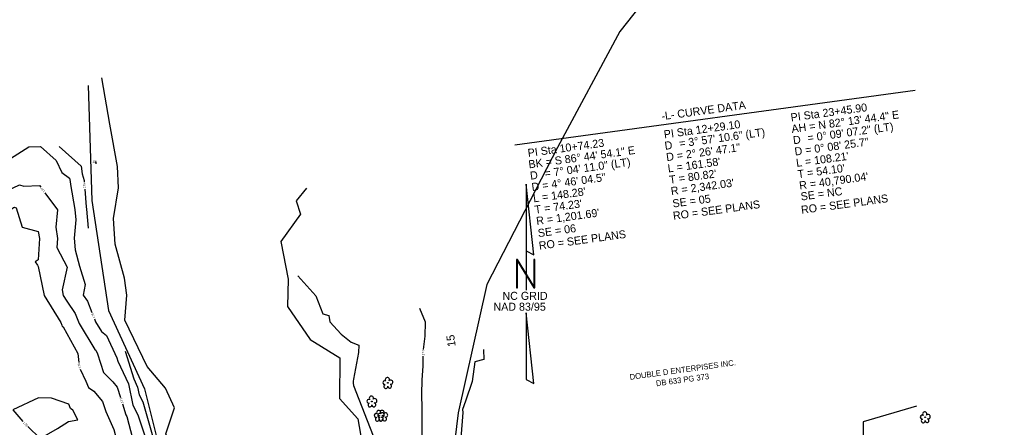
# Model space of a CAD drawing. Extents: x 2086416 to 2115205, y 575507 to 632762.
# Drawn here: x 2111202 to 2112066, y 581885 to 582241 of the extents above; entities that cross this region are included whole.
import ezdxf

# ---------------------------------------------------------------- set-up
doc = ezdxf.new("R2010")
doc.units = 0
for name, color, linetype in [('CTL North Arrow NAD 83 95 CELL', 7, 'Continuous'), ('DTM Contours Major', 7, 'Continuous'), ('DTM Contours Major Text', 7, 'Continuous'), ('DTM Contours Minor', 7, 'Continuous'), ('DTM Contours Minor Text', 7, 'Continuous'), ('Exist Hydro Stream or Body of Water', 7, 'Continuous'), ('Exist Hydrographic Stream Bed', 7, 'Continuous'), ('Exist Property Deed Book Text', 7, 'Continuous'), ('Exist Property Owner Text', 7, 'Continuous'), ('Exist Vegetation Tree CELL', 7, 'Continuous'), ('Exist Vegetation Woods Line', 7, 'Continuous'), ('Prop Horizontal Alignment Curve and Spiral Data', 7, 'Continuous'), ('Prop Horizontal Alignment Tick Label', 7, 'Continuous')]:
    doc.layers.add(name, color=color, linetype=linetype)

# ---------------------------------------------------------------- blocks, each defined once
blk = doc.blocks.new('EXIST VEGETATION TREE')
at = {"layer": 'Exist Vegetation Tree CELL'}
blk.add_line((0, 0), (0, 0), dxfattribs=at)
blk.add_circle((0, 0), 0.00652, dxfattribs=at)
for centre, radius, start, end in [((-0.052, 0.003), 0.0345, 62.6636, 279.3457), ((-0.008, 0.057), 0.0371, 330.1651, 219.7134), ((0.051, 0.012), 0.038, 257.1011, 134.1999), ((-0.034, -0.062), 0.0338, 111.5671, 6.231), ((0.033, -0.058), 0.034, 181.2822, 74.56)]:
    blk.add_arc(centre, radius, start, end, dxfattribs=at)

msp = doc.modelspace()

# ---------------------------------------------------------------- linework, layer by layer
at = {"layer": 'CTL North Arrow NAD 83 95 CELL'}
for points in [[(2111645.14, 582097.58), (2111645.14, 582039.25), (2111652.01, 582035.82)], [(2111636.91, 582007.03), (2111637.6, 582007.03), (2111637.6, 582030.35), (2111652.01, 582007.03), (2111652.7, 582007.03), (2111652.7, 582031.72), (2111652.01, 582031.72), (2111652.01, 582008.39), (2111637.6, 582031.72), (2111636.91, 582031.72)], [(2111645.14, 581926.74), (2111652.01, 581923.33), (2111645.14, 581985.07)]]:
    msp.add_lwpolyline(points, close=True, dxfattribs=at)
msp.add_lwpolyline([(2111645.14, 582039.25), (2111645.14, 582004.95)], dxfattribs=at)
at = {"layer": 'DTM Contours Major'}
for points in [[(2111236.76, 582130.74), (2111256.03, 582113.52), (2111257.03, 582106.65), (2111258.6, 582100.74), (2111258.71, 582099.35)], [(2111259.16, 582093.37), (2111260.35, 582077.78), (2111260.7, 582075.74), (2111262.22, 582059.22)], [(2111294.42, 581951.65), (2111302.04, 581927.39), (2111305.43, 581920.13), (2111306.86, 581913.39), (2111309.95, 581907.16), (2111317.63, 581880.63), (2111322.13, 581864.47), (2111321.07, 581856.22)]]:
    msp.add_lwpolyline(points, dxfattribs=at)
at = {"layer": 'DTM Contours Minor'}
for points in [[(2111184.94, 582113.72), (2111190.96, 582118.16), (2111210.31, 582130.31), (2111220.37, 582130.47), (2111234.05, 582118.25), (2111239.29, 582107.9), (2111245.79, 582102.88), (2111246.53, 582100.09), (2111246.74, 582097.34), (2111250.48, 582075.43), (2111251.31, 582066.47), (2111249.91, 582050.32), (2111250.72, 582040.15), (2111254.71, 582026.01), (2111259.69, 582009.86), (2111257.94, 582000.68), (2111261.58, 581995.3), (2111265.53, 581985.31)], [(2111268.04, 582117.52), (2111268.79, 582116.86), (2111269.01, 582115.33)], [(2111079.28, 581988.84), (2111085.02, 582001.09), (2111087.15, 582004.29), (2111091.24, 582020.1), (2111091.37, 582020.68), (2111103.17, 582048.31), (2111104.41, 582052.87), (2111108.59, 582060.11), (2111120.49, 582058.59), (2111133.68, 582061.39), (2111143.79, 582067.32), (2111149.27, 582070.83), (2111152.6, 582072.15), (2111156.72, 582075.03), (2111162.21, 582078.87), (2111171.09, 582081.79), (2111186.73, 582089.64), (2111202.23, 582097), (2111205.94, 582095.84), (2111219.65, 582096.6), (2111220.8, 582095.04)], [(2111224.35, 582090.21), (2111235.34, 582075.21), (2111233.82, 582059.94), (2111235.33, 582050.16), (2111234.85, 582042.13), (2111243.78, 582025.11), (2111239.34, 582005.31), (2111240.37, 582000.34), (2111243.43, 581995.39), (2111250.77, 581984.55), (2111254.25, 581975.74), (2111268.15, 581952.96), (2111268.78, 581952.46), (2111270.23, 581949.28), (2111275.71, 581932.99), (2111283.72, 581924.84), (2111287.68, 581920.08), (2111290.48, 581911.16)], [(2111168.22, 582053.56), (2111169.41, 582054.16), (2111178.63, 582055.13), (2111191.01, 582072.47), (2111196.88, 582077.13), (2111197.38, 582077.38), (2111197.66, 582077.51), (2111199.32, 582076.99), (2111204.59, 582059.96), (2111218.59, 582056.15), (2111219.52, 582050.21), (2111218.38, 582031.36), (2111215.82, 582029.69), (2111217.74, 582026.84), (2111218.34, 582025.72), (2111223.63, 582000.26), (2111238.16, 581976.74), (2111239.14, 581974.26), (2111239.38, 581973.2), (2111240.43, 581972.88), (2111253.17, 581949.52), (2111254.08, 581941.69)], [(2111445.49, 582017.55), (2111461.23, 582000.08), (2111467.35, 581984.28), (2111472.77, 581982.89), (2111473.43, 581977.35), (2111483.32, 581966.53), (2111492.15, 581959.39), (2111498.82, 581956.92), (2111498.73, 581950.3), (2111494.14, 581927.18), (2111493.97, 581925.27), (2111493.95, 581923.58), (2111494.25, 581921.56), (2111520.77, 581853.63), (2111525.86, 581856.27), (2111525.9, 581855.52)], [(2111555.39, 581953.11), (2111557.03, 581964.76), (2111557.27, 581976.9), (2111552.15, 581988.76)], [(2111267.74, 581979.73), (2111268.68, 581977.35), (2111273.87, 581968.84), (2111278.26, 581965.37), (2111287.18, 581945.83), (2111288.13, 581942.79), (2111297.45, 581922.87), (2111301.36, 581904.36), (2111305.53, 581895.97), (2111311.8, 581877.57), (2111312.33, 581875.57), (2111312.59, 581874.51), (2111311.38, 581850.65), (2111314.56, 581814.31), (2111311.18, 581806.9), (2111312.39, 581799.22), (2111309.24, 581791.82)], [(2111608, 581952.88), (2111608.27, 581944.13), (2111600.33, 581942.36), (2111598.01, 581924.92), (2111592.16, 581907.71), (2111589.71, 581900.42), (2111589.76, 581898.02), (2111588.05, 581875.59), (2111589.38, 581872.68), (2111592.31, 581865.53), (2111601.58, 581850.31), (2111599.5, 581843.31), (2111603.29, 581825.19), (2111603.3, 581811.34), (2111603.07, 581800.25), (2111592.15, 581795.07), (2111575.25, 581779.23)], [(2111526.82, 581849.8), (2111534.93, 581841.74), (2111534.78, 581828.33), (2111533.09, 581806.08), (2111542.23, 581815.68), (2111551.05, 581816.86), (2111551.14, 581825.76), (2111551.32, 581841.92), (2111551.15, 581850.91), (2111551.49, 581866.87), (2111554.23, 581876.21), (2111554.28, 581889.21), (2111554.4, 581901.08), (2111554.13, 581914.16), (2111554.24, 581926.09), (2111555.12, 581938.87), (2111555.14, 581947.12)], [(2111255.12, 581935.83), (2111260.16, 581925.24), (2111262.37, 581919.63), (2111267.2, 581916.59), (2111274.77, 581907.52), (2111277.54, 581898.66), (2111284.66, 581883.15), (2111286.66, 581875.21), (2111292.46, 581863.42), (2111294.84, 581853.39), (2111294.68, 581850.26), (2111295.1, 581845.49), (2111282.89, 581818.74), (2111287.27, 581791.01), (2111286.2, 581788.48), (2111283.99, 581785.23), (2111278.31, 581772.53), (2111267.27, 581759.11), (2111263.91, 581759.38)], [(2111246.81, 581901.29), (2111245.27, 581905.18), (2111230.04, 581910.54), (2111218.84, 581910.81), (2111196.15, 581900.2), (2111205.17, 581890.04)], [(2111292.27, 581905.43), (2111295.25, 581895.93), (2111295.93, 581894.45), (2111301, 581875.36), (2111303.71, 581863.95), (2111303.03, 581850.45), (2111304.83, 581829.9), (2111297.03, 581812.82), (2111299.83, 581795.12), (2111295.74, 581785.49), (2111287.34, 581773.08), (2111286.2, 581770.54), (2111282.44, 581765.97), (2111288.39, 581768.49), (2111303.45, 581768.49), (2111324.76, 581746.78)], [(2111209.35, 581885.74), (2111220.29, 581875.21), (2111235.29, 581883.96), (2111244.87, 581890.06), (2111253.08, 581891.47), (2111248.89, 581899.98), (2111246.81, 581901.29)], [(2111986.57, 581903.53), (2111939.89, 581889.69), (2111940.22, 581859.65), (2111950.16, 581856.54), (2111948.11, 581845.47), (2111951.21, 581831.21), (2111961.67, 581808.41), (2111961.19, 581805.94), (2111962.39, 581807.77), (2111962.43, 581807.8), (2111962.19, 581798.43), (2111965.32, 581789.35), (2111965.47, 581786.59), (2111973.88, 581778.03), (2111977.11, 581774.63), (2111980.39, 581770.88), (2111987.46, 581769.35), (2111990.76, 581766.29)]]:
    msp.add_lwpolyline(points, dxfattribs=at)
at = {"layer": 'Exist Hydro Stream or Body of Water'}
for points in [[(2111463, 581737.48), (2111415.11, 581766.53), (2111397.64, 581820.96), (2111352.3, 581841.23), (2111333.83, 581869.49), (2111330, 581879.12), (2111337.82, 581902), (2111329.78, 581919.05), (2111313.88, 581938.09), (2111294.11, 581978.61), (2111295.93, 582000.43), (2111293.88, 582015.55), (2111285.78, 582045.07), (2111284.37, 582067.54), (2111288.67, 582094.58), (2111287.89, 582112.99), (2111281.07, 582150.07), (2111274.06, 582190.6)], [(2111453.09, 582094.1), (2111443.96, 582082.97), (2111447.94, 582071.29), (2111430.65, 582047.36), (2111437.21, 582014.64), (2111436.6, 581990.7), (2111456.37, 581961.91), (2111482.37, 581945.66), (2111482.01, 581910.08), (2111498.18, 581892.27), (2111507.18, 581840.49), (2111478.63, 581743.8)]]:
    msp.add_lwpolyline(points, dxfattribs=at)
at = {"layer": 'Exist Hydrographic Stream Bed'}
msp.add_lwpolyline([(2112129.65, 582477.71), (2111835.9, 582368.96), (2111727.15, 582231.15), (2111672.65, 582129.59), (2111610.9, 582009.96), (2111585.65, 581897.53), (2111574.65, 581806.9), (2111574.65, 581727.08), (2111582.9, 581679.52), (2111589.15, 581643.7), (2111621.9, 581589.33), (2111665.4, 581516.77), (2111701.65, 581379.01), (2111737.9, 581248.45), (2111785.15, 581103.39)], dxfattribs=at)
at = {"layer": 'Exist Vegetation Woods Line'}
msp.add_lwpolyline([(2111262.29, 582184.02), (2111265.31, 582083.43), (2111279.98, 581987.09), (2111311.55, 581918.74), (2111324.25, 581867.33), (2111346.25, 581833.12), (2111371.51, 581803.94), (2111391.8, 581769.41), (2111452.1, 581736.22)], dxfattribs=at)
at = {"layer": 'Prop Horizontal Alignment Curve and Spiral Data'}
msp.add_line((2111635.31, 582132.04), (2111985.49, 582179.82), dxfattribs=at)

# ---------------------------------------------------------------- block references
at = {"layer": 'Exist Vegetation Tree CELL', "xscale": 50, "yscale": 50}
for p in [(2111524.21, 581923.8), (2111510.32, 581907.53), (2111516.74, 581895.07), (2111519.73, 581895.1), (2111994.25, 581893.73)]:
    msp.add_blockref('EXIST VEGETATION TREE', p, dxfattribs=at)

# ---------------------------------------------------------------- texts
at = {"layer": 'CTL North Arrow NAD 83 95 CELL'}
for s, p in [('NC GRID', (2111624.52, 581996.46)), ('NAD 83/95', (2111616.63, 581986.96))]:
    msp.add_text(s, height=7, dxfattribs=at).set_placement(p)
at = {"layer": 'DTM Contours Major Text'}
msp.add_text('175', height=2, rotation=94.36751, dxfattribs=at).set_placement((2111260.11, 582094.17))
at = {"layer": 'DTM Contours Minor Text'}
msp.add_text('174', height=2, dxfattribs=at).set_placement((2111265.77, 582116.52))
for s, rotation, p in [('177', 126.25742, (2111224.72, 582091.38)), ('176', 111.56076, (2111268.4, 581980.77)), ('174', 87.6409, (2111556.05, 581947.81)), ('178', 100.01511, (2111255.81, 581936.64)), ('177', 107.38897, (2111293.01, 581906.42)), ('179', 314.19176, (2111204.89, 581888.75))]:
    msp.add_text(s, height=2, rotation=rotation, dxfattribs=at).set_placement(p)
at = {"layer": 'Exist Property Deed Book Text'}
msp.add_text('DB 633 PG 373', height=5, rotation=7.88306, dxfattribs=at).set_placement((2111759.15, 581920.8))
at = {"layer": 'Exist Property Owner Text'}
msp.add_text('DOUBLE D ENTERPISES INC.', height=5, rotation=7.88306, dxfattribs=at).set_placement((2111736.13, 581926.42))
at = {"layer": 'Prop Horizontal Alignment Curve and Spiral Data'}
for s, p in [('-L- CURVE DATA', (2111764, 582153.61)), ('PI Sta 23+45.90', (2111877.09, 582152.46)), ('AH = N 82%%d 13\' 44.4" E', (2111877.78, 582142.46)), ('PI Sta 12+29.10', (2111766.17, 582137.69)), ('= 3%%d 57\' 10.6" (LT)', (2111779.54, 582129.73)), ('= 0%%d 09\' 07.2" (LT)', (2111891.82, 582134.58)), ('D', (2111879.13, 582132.55)), ('D = 0%%d 08\' 25.7"', (2111880.48, 582122.65)), ('PI Sta 10+74.23', (2111647.1, 582121.45)), ('BK = S 86%%d 44\' 54.1" E', (2111647.78, 582111.45)), ('D', (2111766.85, 582127.7)), ('D = 2%%d 26\' 47.1"', (2111768.2, 582117.79)), ('= 7%%d 04\' 11.0" (LT)', (2111661.83, 582103.57)), ("L = 161.58'", (2111769.56, 582107.88)), ("L = 108.21'", (2111881.83, 582112.74)), ("T = 54.10'", (2111883.18, 582102.83)), ('D', (2111649.14, 582101.54)), ('D = 4%%d 46\' 04.5"', (2111650.49, 582091.63)), ("T = 80.82'", (2111770.91, 582097.97)), ("R = 40,790.04'", (2111884.54, 582092.92)), ("L = 148.28'", (2111651.84, 582081.72)), ("R = 2,342.03'", (2111772.26, 582088.06)), ('SE = NC', (2111885.85, 582083.3)), ('SE = 05', (2111773.74, 582077.19)), ('RO = SEE PLANS', (2111886.19, 582071.62)), ("T = 74.23'", (2111653.19, 582071.81)), ('RO = SEE PLANS', (2111774.16, 582066.42)), ("R = 1,201.69'", (2111654.54, 582061.91)), ('SE = 06', (2111655.99, 582051.28)), ('RO = SEE PLANS', (2111656.84, 582040.32))]:
    msp.add_text(s, height=7, rotation=7.77101, dxfattribs=at).set_placement(p)
at = {"layer": 'Prop Horizontal Alignment Tick Label'}
msp.add_text('15', height=7, rotation=97.77101, dxfattribs=at).set_placement((2111583.65, 581955.97))

doc.saveas('drawing.dxf')
